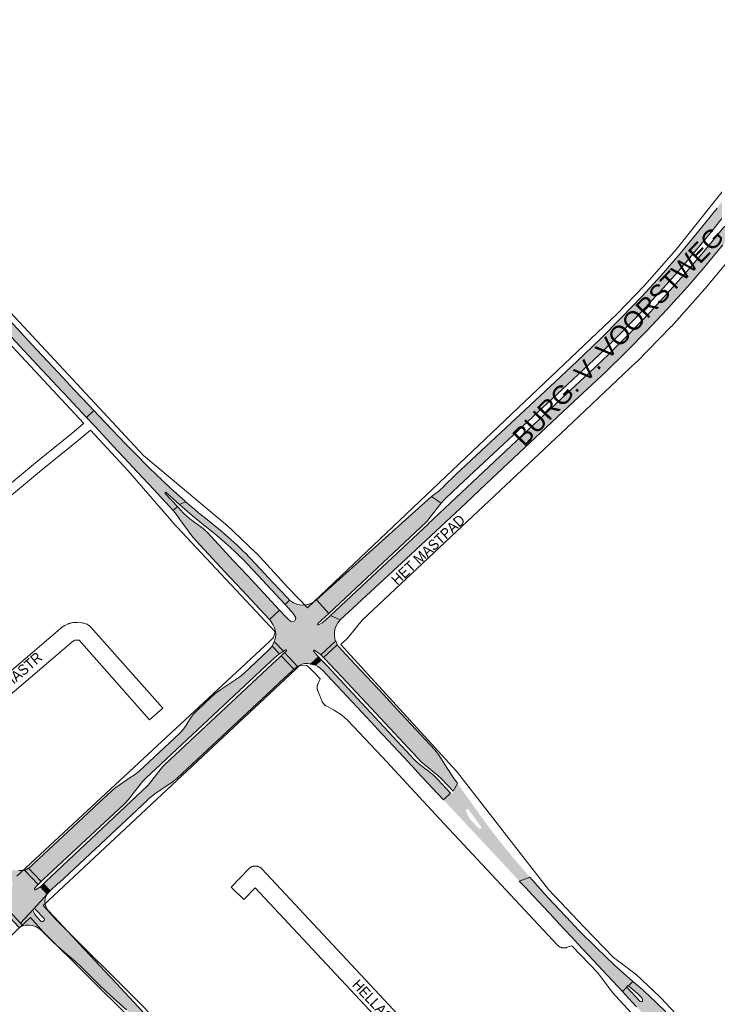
# Paper-space layout 'Layout1' of a CAD drawing. Header units: metres. Extents: x 123097 to 144122, y 392739 to 407589.
# Tile 279 of 510: x 130313 to 130825, y 399729 to 400455. Entities that reach past the tile are written whole.
import ezdxf
from ezdxf.enums import TextEntityAlignment as Align

# ---------------------------------------------------------------- set-up
doc = ezdxf.new("R2010")
doc.units = ezdxf.units.M
doc.header["$MEASUREMENT"] = 0
for name, color, linetype, lineweight in [('gs-anno-wegen algemeen tekst', 7, 'Continuous', 0), ('gs-knt-hoofdweg', 7, 'Continuous', 0), ('gs-knt-wegen algemeen', 7, 'Continuous', 0), ('gs-vlk-plantopografie wegen algemeen', 7, 'Continuous', 0), ('ir-ARC-asfalt-hoofdwegen-te inspecteren', 5, 'Continuous', 0)]:
    doc.layers.add(name, color=color, linetype=linetype, lineweight=lineweight)
doc.styles.add('Style-Arial', font='arial.ttf')

psp = doc.layouts.get("Layout1")

# ---------------------------------------------------------------- hatches: boundary and pattern name
at = {"layer": 'ir-ARC-asfalt-hoofdwegen-te inspecteren', "linetype": 'Continuous', "lineweight": 13}
for points in [[(130851.511, 400347.945), (130845.936, 400340.232), (130840.297, 400332.56), (130827.482, 400315.749), (130814.108, 400298.916), (130800.372, 400282.377), (130786.281, 400266.139), (130771.959, 400250.671), (130757.343, 400235.479), (130741.016, 400218.921), (130724.24, 400202.818), (130708.042, 400187.71), (130635.018, 400119.6), (130626.068, 400110.898), (130626.192, 400110.712), (130622.526, 400107.308), (130621.912, 400106.824), (130621.623, 400106.544), (130616.861, 400103.166), (130624.112, 400098.232), (130626.055, 400100.559), (130628.193, 400102.708), (130631.068, 400105.466), (130631.541, 400105.961), (130637.334, 400111.202), (130713.344, 400182.121), (130725.142, 400193.129), (130740.729, 400207.914), (130756.002, 400223.025), (130771.941, 400239.541), (130787.511, 400256.404), (130798.849, 400269.112), (130809.915, 400282.057), (130823.925, 400298.881), (130837.39, 400316.144), (130847.154, 400329.071), (130856.729, 400342.138)], [(130283.419, 400256.78), (130272.465, 400268.545), (130251.427, 400291.254), (130237.395, 400306.617), (130225.098, 400320.677), (130224.746, 400321.101), (130218.711, 400328.377), (130213.479, 400334.685), (130205.19, 400344.975), (130201.211, 400341.512), (130201.125, 400341.434), (130197.19, 400338.23), (130213.714, 400320.51), (130214.63, 400319.531), (130242.779, 400289.472), (130248.083, 400283.768), (130266.276, 400264.34), (130307.149, 400220.568), (130326.145, 400200.258), (130344.756, 400180.262), (130345.677, 400179.3), (130362.371, 400161.432), (130367.783, 400166.495), (130363.847, 400170.656), (130353.332, 400181.926), (130345.245, 400190.593), (130325.635, 400211.522), (130322.415, 400214.985), (130316.482, 400221.365), (130294.946, 400244.399), (130289.123, 400250.653)], [(130598.212, 400057.188), (130641.893, 400098.084), (130657.234, 400112.467), (130721.9, 400173.101), (130745.081, 400194.837), (130760.425, 400209.73), (130775.416, 400224.979), (130790.66, 400241.184), (130805.578, 400257.691), (130817.874, 400271.945), (130831.781, 400288.582), (130845.331, 400305.511), (130855.559, 400318.828), (130865.542, 400332.33), (130860.234, 400338.237), (130846.963, 400320.437), (130833.43, 400302.835), (130820.244, 400286.712), (130806.766, 400270.832), (130792.999, 400255.202), (130778.064, 400239.018), (130762.747, 400223.195), (130747.95, 400208.434), (130732.832, 400194.003), (130716.545, 400178.747), (130614.462, 400083.126), (130614.542, 400083.017), (130542.448, 400015.582), (130549.53, 400012.225), (130552.517, 400015.054)], [(130362.371, 400161.432), (130368.464, 400154.91), (130385.394, 400136.917), (130386.554, 400135.665), (130403.544, 400117.517), (130412.416, 400108.039), (130417.289, 400102.776), (130423.982, 400095.52), (130426.308, 400092.874), (130429.451, 400095.779), (130420.533, 400105.429), (130420.392, 400105.753), (130420.489, 400106.092), (130420.596, 400106.203), (130420.926, 400106.311), (130421.251, 400106.189), (130430.957, 400097.373), (130435.491, 400099.368), (130435.166, 400099.668), (130426.888, 400106.998), (130425.17, 400108.681), (130423.949, 400109.833), (130418.987, 400114.513), (130408.325, 400124.664), (130397.985, 400135.143), (130391.707, 400141.508), (130375.926, 400157.887), (130367.783, 400166.495)], [(130541.138, 400016.97), (130613.155, 400084.492), (130624.112, 400098.232), (130616.861, 400103.166), (130532.127, 400027.009)], [(130497.379, 400012.453), (130476.892, 400034.421), (130468.645, 400043.223), (130467.615, 400044.325), (130446.178, 400067.252), (130443.481, 400070.182), (130440.947, 400073.314), (130431.338, 400086.212), (130430.444, 400087.415), (130427.721, 400091.078), (130427.493, 400091.366), (130426.308, 400092.874), (130429.451, 400095.779), (130434.014, 400090.831), (130436.302, 400088.676), (130438.744, 400086.696), (130446.855, 400080.93), (130448.52, 400079.625), (130449.78, 400078.461), (130451.319, 400076.866), (130470.917, 400055.887), (130481.202, 400044.855), (130504.844, 400019.508)], [(130435.491, 400099.368), (130430.957, 400097.373), (130440.711, 400089.048), (130445.961, 400084.624), (130450.013, 400081.404), (130456.926, 400075.815), (130464.189, 400069.591), (130471.252, 400063.141), (130474.868, 400059.681), (130478.227, 400056.42), (130480.396, 400054.166), (130485.414, 400048.831), (130508.864, 400023.634), (130512.235, 400026.815), (130511.046, 400027.944), (130510.349, 400028.656), (130500.104, 400039.645), (130490.03, 400050.413), (130487.146, 400053.522), (130486.863, 400053.773), (130479.08, 400061.812), (130478.567, 400062.328), (130473.686, 400066.986), (130462.376, 400077.097), (130450.318, 400086.851), (130445.064, 400091.217), (130442.217, 400093.676)], [(130512.235, 400026.815), (130508.864, 400023.634), (130513.703, 400018.435), (130515.411, 400016.164), (130516.701, 400013.633), (130516.611, 400012.501), (130516.018, 400011.532), (130515.051, 400010.936), (130513.918, 400010.844), (130512.867, 400011.274), (130511.119, 400012.808), (130509.519, 400014.496), (130504.844, 400019.508), (130497.379, 400012.453), (130498.399, 400011.293), (130499.945, 400008.952), (130501.099, 400006.395), (130501.832, 400003.687), (130502.073, 400001.539), (130501.917, 399999.382), (130501.37, 399997.291), (130500.933, 399996.229), (130507.592, 399989.187), (130509.203, 399990.144), (130509.679, 399990.23), (130509.993, 399989.862), (130509.833, 399989.406), (130508.534, 399988.164), (130518.151, 399977.941), (130519.637, 399978.973), (130521.309, 399979.665), (130523.325, 399980.078), (130525.382, 399980.134), (130527.417, 399979.833), (130527.672, 399979.56), (130533.52, 399985.087), (130529.873, 399989.107), (130529.823, 399989.526), (130530.111, 399989.835), (130530.532, 399989.815), (130532.407, 399988.719), (130534.625, 399987.13), (130535.178, 399986.595), (130546.187, 399996.851), (130545.924, 399997.147), (130545.334, 399999.932), (130545.269, 400002.779), (130545.689, 400005.387), (130546.559, 400007.881), (130547.853, 400010.184), (130549.53, 400012.225), (130542.448, 400015.582), (130538.648, 400012.028), (130536.277, 400010.14), (130533.636, 400008.653), (130533.158, 400008.64), (130532.905, 400009.045), (130533.125, 400009.469), (130541.138, 400016.97), (130532.127, 400027.009), (130530.155, 400025.538), (130527.964, 400024.42), (130525.616, 400023.687), (130523.185, 400023.216), (130520.709, 400023.193), (130518.27, 400023.621), (130515.076, 400024.884)], [(130319.593, 399829.184), (130328.993, 399819.334), (130330.575, 399820.789), (130389.956, 399876.142), (130393.388, 399879.808), (130401.957, 399890.817), (130403.831, 399893.145), (130405.916, 399895.287), (130498.108, 399981.468), (130502.983, 399986), (130504.682, 399987.149), (130499.357, 399992.824), (130498.705, 399992.056), (130498.012, 399991.335), (130496.36, 399989.71), (130478.596, 399972.938), (130475.539, 399970.345), (130474.851, 399969.857), (130461.369, 399960.945), (130458.03, 399958.451), (130457.356, 399957.873), (130456.692, 399957.277), (130450.235, 399951.276), (130442.803, 399944.332), (130441.044, 399942.566), (130439.517, 399940.596), (130439.08, 399939.902), (130436.411, 399935.306), (130435.969, 399934.545), (130433.972, 399931.648), (130431.595, 399929.053), (130431.022, 399928.539), (130420.006, 399918.271), (130400.91, 399900.396), (130396.926, 399897.345), (130396.215, 399896.945), (130384.029, 399888.746), (130383.682, 399888.455), (130380.632, 399885.847), (130371.978, 399877.813), (130360.321, 399866.903), (130348.644, 399856.01), (130334.54, 399842.892), (130323.024, 399832.137), (130321.342, 399830.566)], [(130632.829, 399886.096), (130624.517, 399894.792), (130621.569, 399897.515), (130609.329, 399907.72), (130606.428, 399910.536), (130575.711, 399943.428), (130550.788, 399970.181), (130542, 399979.648), (130538.772, 399983.108), (130537.316, 399984.521), (130547.389, 399993.922), (130548.597, 399992.281), (130550.672, 399990.039), (130560.883, 399979.11), (130581.377, 399957.137), (130591.632, 399946.16), (130601.812, 399935.172), (130619.23, 399916.582), (130621.993, 399913.052), (130628.974, 399902.096), (130633.036, 399895.737), (130635.713, 399892.125), (130635.983, 399891.731)], [(130330.64, 399817.602), (130335.553, 399812.533), (130337.12, 399814.006), (130339.682, 399816.413), (130341.845, 399818.343), (130341.931, 399818.262), (130407.4, 399879.387), (130407.327, 399879.492), (130409.372, 399881.329), (130413.494, 399884.567), (130425.565, 399892.583), (130429.403, 399895.616), (130459.029, 399923.31), (130480.863, 399943.745), (130491.695, 399953.916), (130508.159, 399969.294), (130514.012, 399974.77), (130515.312, 399975.821), (130505.983, 399985.769), (130504.496, 399984.392), (130499.567, 399979.752), (130420.024, 399905.302), (130418.385, 399903.827), (130407.92, 399890.304), (130332.21, 399819.067)], [(130606.416, 399900.269), (130617.575, 399888.278), (130625.701, 399879.593), (130630.898, 399884.42), (130621.292, 399894.762), (130617.794, 399898.185), (130607.527, 399906.139), (130604.539, 399908.85), (130548.927, 399968.475), (130540.062, 399978.029), (130536.935, 399981.398), (130535.551, 399982.877), (130531.193, 399978.78), (130533.074, 399977.782), (130534.668, 399976.588), (130536.534, 399975.191), (130547.335, 399963.613), (130565.739, 399943.901), (130575.354, 399933.568), (130577.092, 399931.702), (130596.443, 399910.984), (130605.304, 399901.463)], [(130323.32, 399799.142), (130333.395, 399810.065), (130328.404, 399815.545), (130327.367, 399814.641), (130324.718, 399813.212), (130324.216, 399813.26), (130323.943, 399813.684), (130324.106, 399814.161), (130325.776, 399816.318), (130326.768, 399817.271), (130316.8, 399827.738), (130315.375, 399827.632), (130314.988, 399827.599), (130312.609, 399827.499), (130310.233, 399827.647), (130309.358, 399827.696), (130308.44, 399827.954), (130303.658, 399823.376), (130304.694, 399822.298), (130306.226, 399820.602), (130306.549, 399820.242), (130307.439, 399818.97), (130308.105, 399817.567), (130308.142, 399817.29), (130308.105, 399817.01), (130307.853, 399816.558), (130307.417, 399816.278), (130306.859, 399816.244), (130306.36, 399816.498), (130304.285, 399818.72), (130302.696, 399820.343), (130301.66, 399821.446), (130296.622, 399816.562), (130296.894, 399815.717), (130297.033, 399815.138), (130297.756, 399811.435), (130297.779, 399810.242), (130297.517, 399807.822), (130297.275, 399806.792), (130303.771, 399799.479), (130304.004, 399799.769), (130305.309, 399800.439), (130306.863, 399801.13), (130307.34, 399801.105), (130307.77, 399800.895), (130307.925, 399800.511), (130307.741, 399800.14), (130305.298, 399797.773), (130313.769, 399788.786), (130323.096, 399798.899), (130323.196, 399799.028)], [(130319.593, 399829.184), (130317.091, 399827.76), (130316.8, 399827.738), (130326.768, 399817.271), (130328.993, 399819.334)], [(130716.436, 399793.036), (130716.297, 399793.198), (130715.622, 399793.968), (130703.005, 399807.393), (130698.686, 399812.014), (130691.116, 399820.73), (130689.474, 399822.583), (130681.634, 399819.735), (130687.093, 399813.918), (130688.22, 399812.714), (130707.249, 399792.329), (130708.393, 399791.103), (130714.68, 399784.359), (130720.625, 399778.047), (130725.1, 399773.25), (130757.681, 399738.317), (130761.029, 399741.44), (130760.89, 399741.787), (130761.04, 399742.13), (130761.44, 399742.54), (130761.772, 399742.691), (130762.12, 399742.58), (130765.458, 399745.694), (130751.77, 399757.81), (130738.46, 399770.48), (130725.43, 399783.42)], [(130337.25, 399775.304), (130341.108, 399771.75), (130345.072, 399768.315), (130354.293, 399760.358), (130358.951, 399756.043), (130371.472, 399743.548), (130376.958, 399738.221), (130382.648, 399733.11), (130391.99, 399724.831), (130398.406, 399718.854), (130404.49, 399712.538), (130434.021, 399680.913), (130456.312, 399656.939), (130474.898, 399637.043), (130485.268, 399625.943), (130497.36, 399612.999), (130508.55, 399601.02), (130526.387, 399581.926), (130538.2, 399569.277), (130544.784, 399562.152), (130548.437, 399558.199), (130555.859, 399550.284), (130560.185, 399545.67), (130561.933, 399543.132), (130563.114, 399540.285), (130563.675, 399537.254), (130563.591, 399534.173), (130562.867, 399531.177), (130561.534, 399528.398), (130559.651, 399525.958), (130584.744, 399549.318), (130582.112, 399547.703), (130579.203, 399546.669), (130576.142, 399546.26), (130573.063, 399546.493), (130570.099, 399547.36), (130567.379, 399548.821), (130565.021, 399550.815), (130548.526, 399568.385), (130542.941, 399574.334), (130526.918, 399591.517), (130487.544, 399633.743), (130486.736, 399634.609), (130471.723, 399650.71), (130461.877, 399661.354), (130439.988, 399684.718), (130408.476, 399718.549), (130407.17, 399719.899), (130381.021, 399747.896), (130379.728, 399749.281), (130357.835, 399772.721), (130348.603, 399782.651), (130338.366, 399793.622), (130334.011, 399798.343), (130332.698, 399800.39), (130331.91, 399802.794), (130331.765, 399805.32), (130332.271, 399807.799), (130333.395, 399810.065), (130323.32, 399799.142), (130323.947, 399799.344), (130324.56, 399799.102), (130331.115, 399792.057), (130331.393, 399791.351), (130331.085, 399790.658), (130330.296, 399789.935), (130329.599, 399789.7), (130328.927, 399789.999), (130325.512, 399793.702), (130324.314, 399795.334), (130323.36, 399797.119), (130323.041, 399797.934), (130322.941, 399798.424), (130323.096, 399798.899), (130313.769, 399788.786), (130315.62, 399786.822), (130316.195, 399786.952), (130317.317, 399787.169), (130320.029, 399787.269), (130322.713, 399786.866), (130325.276, 399785.975), (130327.631, 399784.626), (130329.81, 399782.884), (130336.116, 399776.539)], [(130303.096, 399795.735), (130312.502, 399785.662), (130315.62, 399786.822), (130313.769, 399788.786), (130305.298, 399797.773)], [(130785.92, 399715.66), (130786.01, 399715.735), (130786.1, 399715.81), (130786.453, 399715.93), (130786.79, 399715.77), (130819.85, 399680.38), (130838.28, 399663.42), (130850.36, 399647.74), (130853.755, 399650.907), (130843.542, 399664.039), (130834.682, 399674.588), (130825.47, 399684.83), (130796.53, 399715.93), (130789.585, 399723.266), (130776.803, 399735.664), (130774.54, 399737.86), (130772.654, 399739.562), (130766.75, 399744.55), (130765.458, 399745.694), (130762.12, 399742.58), (130768.89, 399736.834), (130770.066, 399735.689), (130771.687, 399733.823), (130772.157, 399733.136), (130772.438, 399732.353), (130772.525, 399731.605), (130772.444, 399731.227), (130772.205, 399730.924), (130771.467, 399730.691), (130770.76, 399731.008), (130761.029, 399741.44), (130757.681, 399738.317), (130759.731, 399736.119), (130768.155, 399727.129), (130786.444, 399707.611), (130846.128, 399643.858), (130849.39, 399646.9), (130785.879, 399714.94), (130785.75, 399715.309)]]:
    psp.add_hatch(color=5, dxfattribs=at).paths.add_polyline_path(points, flags=0)
h = psp.add_hatch(color=5, dxfattribs=at)
h.paths.add_polyline_path([(130681.634, 399819.735), (130680.198, 399821.275), (130678.264, 399823.377), (130651.436, 399852.074), (130650.309, 399853.28), (130637.97, 399866.468), (130630.513, 399874.407), (130629.065, 399875.983), (130626.219, 399879.04), (130625.701, 399879.593), (130630.898, 399884.42), (130631.516, 399884.09), (130632.201, 399884.241), (130632.76, 399884.687), (130633.103, 399885.376), (130632.829, 399886.096), (130635.983, 399891.731), (130637.962, 399888.953), (130647.522, 399875.537), (130647.878, 399875.116), (130652.768, 399868.235), (130656.68, 399862.895), (130661.694, 399856.182), (130665.653, 399851.079), (130669.756, 399845.932), (130673.204, 399841.645), (130677.028, 399836.969), (130680.386, 399833.099), (130680.786, 399832.6), (130680.834, 399832.544), (130689.474, 399822.583)])
h.paths.add_polyline_path([(130652.488, 399858.19), (130651.779, 399858.508), (130645.934, 399864.757), (130644.359, 399866.868), (130643.138, 399869.201), (130642.303, 399871.699), (130642.399, 399872.385), (130642.901, 399872.861), (130643.591, 399872.92), (130644.167, 399872.537), (130653.315, 399859.893), (130653.558, 399859.155), (130653.218, 399858.456)], flags=16)
at = {"layer": 'ir-ARC-asfalt-hoofdwegen-te inspecteren', "linetype": 'Continuous', "lineweight": 13, "extrusion": (0, 0, -1)}
psp.add_hatch(color=5, dxfattribs=at).paths.add_polyline_path([(-130333.395, 399810.065), (-130334.37, 399811.39), (-130335.553, 399812.533), (-130330.64, 399817.602), (-130328.404, 399815.545)], flags=0)

# ---------------------------------------------------------------- linework, layer by layer
at = {"layer": 'gs-knt-hoofdweg', "color": 7, "linetype": 'Continuous', "flags": 128}
for points in [[(130525.439, 400021.238), (130753.586, 400237.514), (130753.588, 400237.516), (130753.591, 400237.519), (130773.982, 400258.819), (130797.424, 400285.307), (130839.739, 400338.58), (130872.766, 400385.764), (130898.968, 400428.773), (130917.158, 400461.052), (130934.979, 400495.486), (130951.961, 400532.159), (130961.795, 400555.676), (131066.891, 400851.42)], [(130360.453, 400157.097), (130258.195, 400266.613), (130258.136, 400266.678), (130214.601, 400314.338), (130214.501, 400314.449), (130172.458, 400362.242), (130134.321, 400403.718), (130110.647, 400428.727), (130102.757, 400437.062)], [(130184.479, 400372.832), (130226.48, 400325.087), (130269.935, 400277.515), (130374.887, 400165.112), (130404.555, 400133.356), (130465.035, 400082.773), (130465.212, 400082.621), (130465.384, 400082.464), (130487.412, 400061.745), (130487.619, 400061.543), (130487.818, 400061.334), (130511.512, 400035.585), (130525.439, 400021.238)], [(130875.176, 400327.187), (130856.769, 400302.894), (130856.707, 400302.816), (130837.526, 400278.94), (130837.477, 400278.88), (130818.671, 400256.503), (130818.605, 400256.427), (130793.786, 400228.555), (130793.674, 400228.434), (130767.976, 400202.179), (130767.877, 400202.082), (130716.495, 400153.581), (130565.757, 400012.108), (130555.287, 399999.166), (130555.185, 399999.046), (130555.077, 399998.93), (130554.965, 399998.819), (130549.943, 399994.089)], [(130500.405, 399999.2), (130501.464, 400003.324), (130425.438, 400084.742), (130425.233, 400084.971), (130393.079, 400122.173), (130365.253, 400151.958)], [(130310.994, 399823.462), (130497.3, 399996.319), (130498.54, 399997.47), (130500.405, 399999.2)], [(130549.943, 399994.089), (130557.103, 399986.25), (130557.106, 399986.247), (130557.108, 399986.245)], [(130557.108, 399986.245), (130634.838, 399901.15), (130635.044, 399900.915), (130635.241, 399900.673), (130703.165, 399813.537), (130729.542, 399785.682), (130751.1, 399763.344), (130766.841, 399751.665), (130767.085, 399751.476), (130767.322, 399751.278), (130767.551, 399751.072), (130785.362, 399734.348), (130785.442, 399734.272), (130785.642, 399734.072), (130785.718, 399733.992), (130823.85, 399693.385), (130844.977, 399671.191)], [(130519.342, 399978.263), (130516.591, 399975.693), (130330.551, 399801.833)], [(130534.651, 399968.821), (130531.04, 399972.679), (130526.812, 399976.853), (130524.916, 399978.725), (130519.342, 399978.263)], [(130714.873, 399770.456), (130714.869, 399770.455), (130714.866, 399770.455), (130714.556, 399770.448), (130714.244, 399770.456), (130713.932, 399770.479), (130713.622, 399770.518), (130713.313, 399770.57), (130713.008, 399770.638), (130712.706, 399770.721), (130712.409, 399770.817), (130712.116, 399770.928), (130711.83, 399771.053), (130711.549, 399771.191), (130711.276, 399771.343), (130711.01, 399771.508), (130710.752, 399771.685), (130710.503, 399771.875), (130710.264, 399772.076), (130710.034, 399772.288), (130709.815, 399772.511), (130622.975, 399865.365), (130622.949, 399865.394), (130580.58, 399911.249), (130554.843, 399938.312), (130550.591, 399942.249), (130544.468, 399946.009), (130541.077, 399947.875), (130539.05, 399948.991), (130538.78, 399949.149), (130538.517, 399949.319), (130538.262, 399949.502), (130538.017, 399949.697), (130537.781, 399949.904), (130537.556, 399950.122), (130537.341, 399950.35), (130537.138, 399950.588), (130536.946, 399950.836), (130536.767, 399951.093), (130536.6, 399951.358), (130536.446, 399951.631), (130536.305, 399951.911), (130536.178, 399952.197), (130533.004, 399959.842), (130532.895, 399960.122), (130532.799, 399960.407), (130532.716, 399960.696), (130532.647, 399960.989), (130532.592, 399961.284), (130532.55, 399961.582), (130532.522, 399961.882), (130532.508, 399962.182), (130532.508, 399962.483), (130532.521, 399962.783), (130532.549, 399963.083), (130532.59, 399963.381), (130532.645, 399963.676), (130532.714, 399963.969), (130532.796, 399964.258), (130532.891, 399964.544), (130532.999, 399964.824), (130534.651, 399968.821)], [(130321.02, 399792.956), (130310.971, 399783.628), (130252.737, 399724.16), (130226.524, 399696.612), (130214.536, 399682.363), (130200.586, 399664.857), (130188.614, 399646.246), (130178.197, 399627.413), (130165.304, 399601.147), (130160.954, 399591.298), (130152.685, 399571.105), (130145.152, 399550.625), (130141.683, 399540.338), (130138.391, 399529.958), (130135.016, 399518.573), (130128.194, 399491.118), (130122.113, 399463.346), (130114.827, 399428.48)], [(130720.396, 399772.09), (130717.689, 399771.15), (130716.705, 399770.808), (130716.408, 399770.713), (130716.106, 399770.632), (130715.8, 399770.565), (130715.492, 399770.514), (130715.181, 399770.477), (130714.873, 399770.456)], [(130764.399, 399722.474), (130750.216, 399737.753), (130750.007, 399737.987), (130749.807, 399738.23), (130749.617, 399738.48), (130739.65, 399752.139), (130720.396, 399772.09)]]:
    psp.add_lwpolyline(points, dxfattribs=at)
at = {"layer": 'gs-knt-wegen algemeen', "color": 7, "linetype": 'Continuous', "flags": 128}
for points in [[(130365.667, 400006.996), (130418.715, 399947.094, -0.3762782), (130418.714, 399947.081), (130408.98, 399938.461, -0.3787818), (130408.968, 399938.462), (130356.949, 399997.201), (130355.055, 399997.392), (130354.685, 399997.369), (130353.816, 399997.179), (130352.577, 399996.593), (130351.491, 399995.833), (130259.988, 399917.581), (130239.856, 399900.172)], [(130662.587, 399626.716), (130486.808, 399814.84), (130478.541, 399806.184, -0.3682508), (130478.528, 399806.184), (130469.126, 399815.163, -0.3673443), (130469.126, 399815.176), (130482.152, 399828.816), (130482.373, 399829.036), (130482.604, 399829.246), (130482.844, 399829.444), (130483.094, 399829.63), (130483.352, 399829.804), (130483.619, 399829.966), (130483.893, 399830.114), (130484.173, 399830.25), (130484.46, 399830.372), (130484.753, 399830.479), (130485.05, 399830.573), (130485.351, 399830.653), (130485.656, 399830.718), (130485.963, 399830.768), (130486.273, 399830.803), (130486.584, 399830.824), (130486.896, 399830.83), (130487.207, 399830.821), (130487.518, 399830.797), (130487.827, 399830.758), (130488.134, 399830.704), (130488.438, 399830.636), (130488.738, 399830.553), (130489.035, 399830.456), (130489.326, 399830.345), (130489.611, 399830.22), (130489.89, 399830.082), (130490.163, 399829.93), (130490.427, 399829.766), (130490.684, 399829.589), (130490.932, 399829.4), (130491.17, 399829.199), (130491.399, 399828.987), (130491.617, 399828.765)]]:
    psp.add_lwpolyline(points, format="xyb", dxfattribs=at)
for points in [[(130256.417, 399931.659), (130343.269, 400005.934), (130343.513, 400006.133), (130343.767, 400006.319), (130345.563, 400007.577), (130345.792, 400007.729), (130346.027, 400007.873), (130346.267, 400008.006), (130346.513, 400008.128), (130348.921, 400009.266), (130349.19, 400009.386), (130349.464, 400009.494), (130349.743, 400009.589), (130350.026, 400009.671), (130350.312, 400009.741), (130352.394, 400010.196), (130352.639, 400010.245), (130352.886, 400010.284), (130353.135, 400010.314), (130353.384, 400010.334), (130354.781, 400010.42), (130355.044, 400010.431), (130355.307, 400010.431), (130355.57, 400010.42), (130355.832, 400010.399), (130359.015, 400010.079), (130359.294, 400010.045), (130359.57, 400009.999), (130359.845, 400009.941), (130360.117, 400009.872), (130361.673, 400009.437), (130361.967, 400009.347), (130362.256, 400009.243), (130362.541, 400009.126), (130362.819, 400008.996), (130363.091, 400008.852), (130363.965, 400008.365), (130364.234, 400008.206), (130364.497, 400008.034), (130364.75, 400007.849), (130364.994, 400007.653), (130365.229, 400007.445), (130365.453, 400007.226), (130365.667, 400006.996)], [(130491.617, 399828.765), (130672.106, 399635.599)], [(130330.551, 399801.833), (130339.999, 399791.092), (130404.27, 399727.253), (130404.439, 399727.078), (130574.775, 399544.76)], [(130565.256, 399535.877), (130395.008, 399718.101), (130330.668, 399782.009), (130330.515, 399782.166), (130330.368, 399782.328), (130321.02, 399792.956)]]:
    psp.add_lwpolyline(points, dxfattribs=at)
at = {"layer": 'gs-vlk-plantopografie wegen algemeen', "color": 7, "linetype": 'Continuous', "flags": 128}
for points in [[(130157.418, 399988.667), (130213.313, 400035.471), (130213.326, 400035.482), (130326.325, 400129.142), (130326.346, 400129.159), (130351.846, 400149.97), (130360.005, 400156.726), (130360.453, 400157.097)], [(130365.253, 400151.958), (130356.314, 400144.555), (130356.294, 400144.54), (130330.795, 400123.729), (130217.813, 400030.083), (130162.231, 399983.541)]]:
    psp.add_lwpolyline(points, dxfattribs=at)
at = {"layer": 'ir-ARC-asfalt-hoofdwegen-te inspecteren', "color": 5, "linetype": 'Continuous', "lineweight": 13}
for points in [[(130827.482, 400315.749), (130814.108, 400298.916), (130800.372, 400282.377), (130786.281, 400266.139), (130771.959, 400250.671), (130757.343, 400235.479), (130741.016, 400218.921), (130724.24, 400202.818), (130708.042, 400187.71), (130635.018, 400119.6), (130626.068, 400110.898), (130626.192, 400110.712), (130622.526, 400107.308), (130621.912, 400106.824), (130621.623, 400106.544), (130616.861, 400103.166), (130624.112, 400098.232), (130626.055, 400100.559), (130628.193, 400102.708), (130631.068, 400105.466), (130631.541, 400105.961), (130637.334, 400111.202), (130713.344, 400182.121), (130725.142, 400193.129), (130740.729, 400207.914), (130756.002, 400223.025), (130771.941, 400239.541), (130787.511, 400256.404), (130798.849, 400269.112), (130809.915, 400282.057), (130823.925, 400298.881), (130837.39, 400316.144)], [(130407.17, 399719.899), (130381.021, 399747.896), (130379.728, 399749.281), (130357.835, 399772.721), (130348.603, 399782.651), (130338.366, 399793.622), (130334.011, 399798.343), (130332.698, 399800.39), (130331.91, 399802.794), (130331.765, 399805.32), (130332.271, 399807.799), (130333.395, 399810.065), (130323.32, 399799.142), (130323.947, 399799.344), (130324.56, 399799.102), (130331.115, 399792.057), (130331.393, 399791.351), (130331.085, 399790.658), (130330.296, 399789.935), (130329.599, 399789.7), (130328.927, 399789.999), (130325.512, 399793.702), (130324.314, 399795.334), (130323.36, 399797.119), (130323.041, 399797.934), (130322.941, 399798.424), (130323.096, 399798.899), (130313.769, 399788.786), (130315.62, 399786.822), (130316.195, 399786.952), (130317.317, 399787.169), (130320.029, 399787.269), (130322.713, 399786.866), (130325.276, 399785.975), (130327.631, 399784.626), (130329.81, 399782.884), (130336.116, 399776.539), (130337.25, 399775.304), (130341.108, 399771.75), (130345.072, 399768.315), (130354.293, 399760.358), (130358.951, 399756.043), (130371.472, 399743.548), (130376.958, 399738.221), (130382.648, 399733.11), (130391.99, 399724.831)], [(130789.585, 399723.266), (130776.803, 399735.664), (130774.54, 399737.86), (130772.654, 399739.562), (130766.75, 399744.55), (130765.458, 399745.694), (130762.12, 399742.58), (130768.89, 399736.834), (130770.066, 399735.689), (130771.687, 399733.823), (130772.157, 399733.136), (130772.438, 399732.353), (130772.525, 399731.605), (130772.444, 399731.227), (130772.205, 399730.924), (130771.467, 399730.691), (130770.76, 399731.008), (130761.029, 399741.44), (130757.681, 399738.317), (130759.731, 399736.119), (130768.155, 399727.129)]]:
    psp.add_lwpolyline(points, dxfattribs=at)
at = {"layer": 'ir-ARC-asfalt-hoofdwegen-te inspecteren', "color": 5, "linetype": 'Continuous', "lineweight": 13, "flags": 128}
for points in [[(130833.43, 400302.835), (130820.244, 400286.712), (130806.766, 400270.832), (130792.999, 400255.202), (130778.064, 400239.018), (130762.747, 400223.195), (130747.95, 400208.434), (130732.832, 400194.003), (130716.545, 400178.747), (130614.462, 400083.126), (130614.542, 400083.017), (130542.448, 400015.582), (130549.53, 400012.225), (130552.517, 400015.054), (130598.212, 400057.188), (130641.893, 400098.084), (130657.234, 400112.467), (130721.9, 400173.101), (130745.081, 400194.837), (130760.425, 400209.73), (130775.416, 400224.979), (130790.66, 400241.184), (130805.578, 400257.691), (130817.874, 400271.945), (130831.781, 400288.582)], [(130307.149, 400220.568), (130326.145, 400200.258), (130344.756, 400180.262), (130345.677, 400179.3), (130362.371, 400161.432), (130367.783, 400166.495), (130363.847, 400170.656), (130353.332, 400181.926), (130345.245, 400190.593), (130325.635, 400211.522), (130322.415, 400214.985), (130316.482, 400221.365), (130294.946, 400244.399)], [(130305.298, 399797.773), (130313.769, 399788.786), (130323.096, 399798.899), (130323.196, 399799.028), (130323.32, 399799.142), (130333.395, 399810.065), (130328.404, 399815.545), (130327.367, 399814.641), (130324.718, 399813.212), (130324.216, 399813.26), (130323.943, 399813.684), (130324.106, 399814.161), (130325.776, 399816.318), (130326.768, 399817.271), (130316.8, 399827.738), (130315.375, 399827.632), (130314.988, 399827.599), (130312.609, 399827.499)]]:
    psp.add_lwpolyline(points, dxfattribs=at)
at = {"layer": 'ir-ARC-asfalt-hoofdwegen-te inspecteren', "color": 5, "linetype": 'Continuous', "lineweight": 13}
for points in [[(130362.371, 400161.432), (130368.464, 400154.91), (130385.394, 400136.917), (130386.554, 400135.665), (130403.544, 400117.517), (130412.416, 400108.039), (130417.289, 400102.776), (130423.982, 400095.52), (130426.308, 400092.874), (130429.451, 400095.779), (130420.533, 400105.429), (130420.392, 400105.753), (130420.489, 400106.092), (130420.596, 400106.203), (130420.926, 400106.311), (130421.251, 400106.189), (130430.957, 400097.373), (130435.491, 400099.368), (130435.166, 400099.668), (130426.888, 400106.998), (130425.17, 400108.681), (130423.949, 400109.833), (130418.987, 400114.513), (130408.325, 400124.664), (130397.985, 400135.143), (130391.707, 400141.508), (130375.926, 400157.887), (130367.783, 400166.495)], [(130319.593, 399829.184), (130328.993, 399819.334), (130330.575, 399820.789), (130389.956, 399876.142), (130393.388, 399879.808), (130401.957, 399890.817), (130403.831, 399893.145), (130405.916, 399895.287), (130498.108, 399981.468), (130502.983, 399986), (130504.682, 399987.149), (130499.357, 399992.824), (130498.705, 399992.056), (130498.012, 399991.335), (130496.36, 399989.71), (130478.596, 399972.938), (130475.539, 399970.345), (130474.851, 399969.857), (130461.369, 399960.945), (130458.03, 399958.451), (130457.356, 399957.873), (130456.692, 399957.277), (130450.235, 399951.276), (130442.803, 399944.332), (130441.044, 399942.566), (130439.517, 399940.596), (130439.08, 399939.902), (130436.411, 399935.306), (130435.969, 399934.545), (130433.972, 399931.648), (130431.595, 399929.053), (130431.022, 399928.539), (130420.006, 399918.271), (130400.91, 399900.396), (130396.926, 399897.345), (130396.215, 399896.945), (130384.029, 399888.746), (130383.682, 399888.455), (130380.632, 399885.847), (130371.978, 399877.813), (130360.321, 399866.903), (130348.644, 399856.01), (130334.54, 399842.892), (130323.024, 399832.137), (130321.342, 399830.566)], [(130330.64, 399817.602), (130335.553, 399812.533), (130337.12, 399814.006), (130339.682, 399816.413), (130341.845, 399818.343), (130341.931, 399818.262), (130407.4, 399879.387), (130407.327, 399879.492), (130409.372, 399881.329), (130413.494, 399884.567), (130425.565, 399892.583), (130429.403, 399895.616), (130459.029, 399923.31), (130480.863, 399943.745), (130491.695, 399953.916), (130508.159, 399969.294), (130514.012, 399974.77), (130515.312, 399975.821), (130505.983, 399985.769), (130504.496, 399984.392), (130499.567, 399979.752), (130420.024, 399905.302), (130418.385, 399903.827), (130407.92, 399890.304), (130332.21, 399819.067)], [(130319.593, 399829.184), (130317.091, 399827.76), (130316.8, 399827.738), (130326.768, 399817.271), (130328.993, 399819.334)], [(130333.395, 399810.065), (130334.37, 399811.39), (130335.553, 399812.533), (130330.64, 399817.602), (130328.404, 399815.545)], [(130716.436, 399793.036), (130716.297, 399793.198), (130715.622, 399793.968), (130703.005, 399807.393), (130698.686, 399812.014), (130691.116, 399820.73), (130689.474, 399822.583), (130681.634, 399819.735), (130687.093, 399813.918), (130688.22, 399812.714), (130707.249, 399792.329), (130708.393, 399791.103), (130714.68, 399784.359), (130720.625, 399778.047), (130725.1, 399773.25), (130757.681, 399738.317), (130761.029, 399741.44), (130760.89, 399741.787), (130761.04, 399742.13), (130761.44, 399742.54), (130761.772, 399742.691), (130762.12, 399742.58), (130765.458, 399745.694), (130751.77, 399757.81), (130738.46, 399770.48), (130725.43, 399783.42)], [(130303.096, 399795.735), (130312.502, 399785.662), (130315.62, 399786.822), (130313.769, 399788.786), (130305.298, 399797.773)]]:
    psp.add_lwpolyline(points, close=True, dxfattribs=at)
at = {"layer": 'ir-ARC-asfalt-hoofdwegen-te inspecteren', "color": 5, "linetype": 'Continuous', "lineweight": 13, "flags": 128}
for points in [[(130541.138, 400016.97), (130613.155, 400084.492), (130624.112, 400098.232), (130616.861, 400103.166), (130532.127, 400027.009)], [(130429.451, 400095.779), (130426.308, 400092.874), (130427.493, 400091.366), (130427.721, 400091.078), (130430.444, 400087.415), (130431.338, 400086.212), (130440.947, 400073.314), (130443.481, 400070.182), (130446.178, 400067.252), (130467.615, 400044.325), (130468.645, 400043.223), (130476.892, 400034.421), (130497.379, 400012.453), (130504.844, 400019.508), (130481.202, 400044.855), (130470.917, 400055.887), (130451.319, 400076.866), (130449.78, 400078.461), (130448.52, 400079.625), (130446.855, 400080.93), (130438.744, 400086.696), (130436.302, 400088.676), (130434.014, 400090.831)], [(130435.491, 400099.368), (130430.957, 400097.373), (130440.711, 400089.048), (130445.961, 400084.624), (130450.013, 400081.404), (130456.926, 400075.815), (130464.189, 400069.591), (130471.252, 400063.141), (130474.868, 400059.681), (130478.227, 400056.42), (130480.396, 400054.166), (130485.414, 400048.831), (130508.864, 400023.634), (130512.235, 400026.815), (130511.046, 400027.944), (130510.349, 400028.656), (130500.104, 400039.645), (130490.03, 400050.413), (130487.146, 400053.522), (130486.863, 400053.773), (130479.08, 400061.812), (130478.567, 400062.328), (130473.686, 400066.986), (130462.376, 400077.097), (130450.318, 400086.851), (130445.064, 400091.217), (130442.217, 400093.676)], [(130512.235, 400026.815), (130508.864, 400023.634), (130513.703, 400018.435), (130515.411, 400016.164), (130516.701, 400013.633), (130516.611, 400012.501), (130516.018, 400011.532), (130515.051, 400010.936), (130513.918, 400010.844), (130512.867, 400011.274), (130511.119, 400012.808), (130509.519, 400014.496), (130504.844, 400019.508), (130497.379, 400012.453), (130498.399, 400011.293), (130499.945, 400008.952), (130501.099, 400006.395), (130501.832, 400003.687), (130502.073, 400001.539), (130501.917, 399999.382), (130501.37, 399997.291), (130500.933, 399996.229), (130507.592, 399989.187), (130509.203, 399990.144), (130509.679, 399990.23), (130509.993, 399989.862), (130509.833, 399989.406), (130508.534, 399988.164), (130518.151, 399977.941), (130519.637, 399978.973), (130521.309, 399979.665), (130523.325, 399980.078), (130525.382, 399980.134), (130527.417, 399979.833), (130527.672, 399979.56), (130533.52, 399985.087), (130529.873, 399989.107), (130529.823, 399989.526), (130530.111, 399989.835), (130530.532, 399989.815), (130532.407, 399988.719), (130534.625, 399987.13), (130535.178, 399986.595), (130546.187, 399996.851), (130545.924, 399997.147), (130545.334, 399999.932), (130545.269, 400002.779), (130545.689, 400005.387), (130546.559, 400007.881), (130547.853, 400010.184), (130549.53, 400012.225), (130542.448, 400015.582), (130538.648, 400012.028), (130536.277, 400010.14), (130533.636, 400008.653), (130533.158, 400008.64), (130532.905, 400009.045), (130533.125, 400009.469), (130541.138, 400016.97), (130532.127, 400027.009), (130530.155, 400025.538), (130527.964, 400024.42), (130525.616, 400023.687), (130523.185, 400023.216), (130520.709, 400023.193), (130518.27, 400023.621), (130515.076, 400024.884)], [(130500.933, 399996.229), (130499.357, 399992.824), (130504.682, 399987.149), (130507.592, 399989.187)], [(130537.316, 399984.521), (130547.389, 399993.922), (130546.187, 399996.851), (130535.178, 399986.595)], [(130548.597, 399992.281), (130547.389, 399993.922), (130537.316, 399984.521), (130538.772, 399983.108), (130542, 399979.648), (130550.788, 399970.181), (130575.711, 399943.428), (130606.428, 399910.536), (130609.329, 399907.72), (130621.569, 399897.515), (130624.517, 399894.792), (130632.829, 399886.096), (130635.983, 399891.731), (130635.713, 399892.125), (130633.036, 399895.737), (130628.974, 399902.096), (130621.993, 399913.052), (130619.23, 399916.582), (130601.812, 399935.172), (130591.632, 399946.16), (130581.377, 399957.137), (130560.883, 399979.11), (130550.672, 399990.039)], [(130508.534, 399988.164), (130505.983, 399985.769), (130515.312, 399975.821), (130518.151, 399977.941)], [(130531.193, 399978.78), (130535.551, 399982.877), (130533.52, 399985.087), (130527.672, 399979.56)], [(130606.416, 399900.269), (130617.575, 399888.278), (130625.701, 399879.593), (130630.898, 399884.42), (130621.292, 399894.762), (130617.794, 399898.185), (130607.527, 399906.139), (130604.539, 399908.85), (130548.927, 399968.475), (130540.062, 399978.029), (130536.935, 399981.398), (130535.551, 399982.877), (130531.193, 399978.78), (130533.074, 399977.782), (130534.668, 399976.588), (130536.534, 399975.191), (130547.335, 399963.613), (130565.739, 399943.901), (130575.354, 399933.568), (130577.092, 399931.702), (130596.443, 399910.984), (130605.304, 399901.463)]]:
    psp.add_lwpolyline(points, close=True, dxfattribs=at)
at = {"layer": 'ir-ARC-asfalt-hoofdwegen-te inspecteren', "color": 5, "linetype": 'Continuous', "lineweight": 13, "extrusion": (0, 0, -1)}
for points in [[(-130500.933, 399996.229), (-130499.357, 399992.824), (-130507.592, 399989.187), (-130504.682, 399987.149)], [(-130508.534, 399988.164), (-130505.983, 399985.769), (-130518.151, 399977.941), (-130515.312, 399975.821)]]:
    psp.add_solid(points, dxfattribs=at)
at = {"layer": 'ir-ARC-asfalt-hoofdwegen-te inspecteren', "color": 5, "linetype": 'Continuous', "lineweight": 13}
for points in [[(130537.316, 399984.521), (130547.389, 399993.922), (130535.178, 399986.595), (130546.187, 399996.851)], [(130531.193, 399978.78), (130535.551, 399982.877), (130527.672, 399979.56), (130533.52, 399985.087)]]:
    psp.add_solid(points, dxfattribs=at)

# ---------------------------------------------------------------- texts
at = {"layer": 'gs-anno-wegen algemeen tekst', "color": 7, "style": 'Style-Arial'}
psp.add_text('BURG. V. VOORSTWEG', height=13.6, rotation=46.106411, dxfattribs=at).set_placement((130754.535, 400221.14), align=Align.MIDDLE_CENTER)
at = {"layer": 'gs-anno-wegen algemeen tekst', "color": 7, "style": 'Style-Arial', "width": 0.909091}
for s, rotation, p in [('HET MASTPAD', 43.183908, (130614.4, 400063.947)), ('HESTIASTR', 40.911564, (130307.296, 399968.291)), ('HELLASSTR', 313.056978, (130580.075, 399724.559))]:
    psp.add_text(s, height=7.7, rotation=rotation, dxfattribs=at).set_placement(p, align=Align.MIDDLE_CENTER)

doc.saveas('drawing.dxf')
